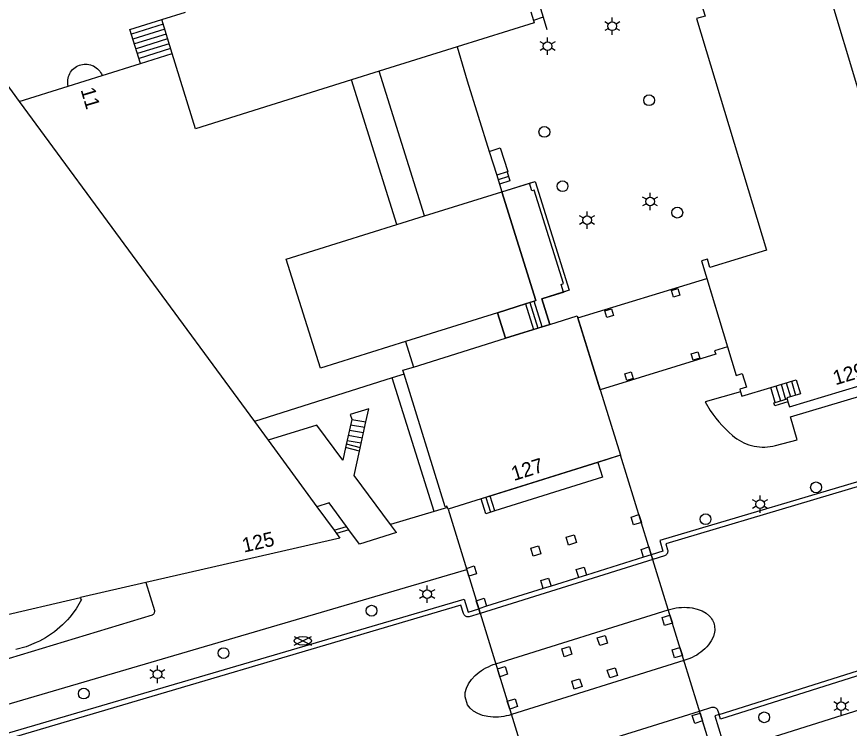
# Model space of a CAD drawing. Extents: x 122462 to 123306, y 485548 to 486417.
# Drawn here: x 122575 to 122661.2, y 486259.3 to 486332.9 of the extents above; entities that cross this region are included whole.
import ezdxf

# ---------------------------------------------------------------- set-up
doc = ezdxf.new("R2010")
doc.units = 0
for name, color, linetype in [('B-WE-IE-MEUBILAIR_WEGMEUBILAIR_VERKEERSBORD-S', 7, 'Continuous'), ('Level 1', 7, 'Continuous'), ('Level 10', 7, 'Continuous'), ('Level 14', 7, 'Continuous'), ('Level 15', 7, 'Continuous'), ('Level 17', 7, 'Continuous'), ('Level 21', 7, 'Continuous'), ('Level 22', 7, 'Continuous'), ('Level 30', 7, 'Continuous'), ('Level 31', 7, 'Continuous'), ('Level 33', 7, 'Continuous'), ('Level 34', 7, 'Continuous'), ('Level 50', 7, 'Continuous'), ('Level 52', 7, 'Continuous'), ('Level 53', 7, 'Continuous'), ('N-WE-AL-T25', 7, 'Continuous')]:
    doc.layers.add(name, color=color, linetype=linetype)

msp = doc.modelspace()

# ---------------------------------------------------------------- linework, layer by layer
at = {"layer": 'Level 1'}
for p, q in [((122590.024, 486332.588), (122592.479, 486333.354)), ((122628.222, 486333.387), (122628.502, 486332.485)), ((122591.084, 486329.067), (122590.024, 486332.588)), ((122587.819, 486328.047), (122591.084, 486329.067)), ((122583.843, 486326.805), (122587.819, 486328.047)), ((122575.278, 486324.101), (122580.352, 486325.686)), ((122623.917, 486318.926), (122624.685, 486316.471)), ((122624.685, 486316.471), (122624.977, 486315.535)), ((122624.977, 486315.535), (122625.22, 486314.758)), ((122627.649, 486303.155), (122624.758, 486302.243)), ((122628.573, 486303.447), (122627.649, 486303.155)), ((122624.758, 486302.243), (122625.585, 486299.613)), ((122625.585, 486299.613), (122628.487, 486300.516)), ((122628.487, 486300.516), (122629.402, 486300.8)), ((122629.402, 486300.8), (122630.182, 486301.043)), ((122613.875, 486295.506), (122599.625, 486290.987)), ((122615.102, 486295.895), (122613.875, 486295.506)), ((122654.735, 486293.334), (122654.824, 486293.037)), ((122599.625, 486290.987), (122601.034, 486289.065)), ((122601.034, 486289.065), (122606.08, 486282.182)), ((122635.157, 486286.772), (122624.021, 486283.285)), ((122624.021, 486283.285), (122623.085, 486282.992)), ((122606.08, 486282.182), (122607.853, 486279.764)), ((122607.853, 486279.764), (122608.104, 486279.422)), ((122588.374, 486274.34), (122581.598, 486272.789))]:
    msp.add_line(p, q, dxfattribs=at)
for points in [[(122664.619, 486317.012), (122659.289, 486334.67), (122669.606, 486352.743)], [(122647.122, 486341.393), (122646.07, 486339.549), (122646.913, 486339.07), (122645.426, 486336.465), (122645.227, 486336.482), (122645.174, 486335.843), (122645.373, 486335.826), (122646.243, 486332.943), (122645.37, 486332.679), (122652.605, 486308.708), (122646.756, 486306.943), (122646.499, 486307.789), (122645.89, 486307.62), (122649.469, 486295.759), (122650.102, 486295.951), (122650.522, 486294.563), (122649.85, 486294.36), (122649.931, 486294.059)], [(122628.502, 486332.485), (122628.576, 486332.249), (122620.579, 486329.742)], [(122566.553, 486269.322), (122558.125, 486267.38), (122560.961, 486282.861), (122569.869, 486331.482), (122575.278, 486324.101)], [(122620.579, 486329.742), (122621.629, 486326.239), (122623.917, 486318.926)], [(122580.352, 486325.686), (122580.319, 486325.85), (122580.301, 486326.017), (122580.298, 486326.184), (122580.311, 486326.351), (122580.338, 486326.516), (122580.381, 486326.678), (122580.438, 486326.836), (122580.51, 486326.987), (122580.594, 486327.132), (122580.692, 486327.268), (122580.802, 486327.394), (122580.922, 486327.511), (122581.053, 486327.615), (122581.193, 486327.708), (122581.34, 486327.787), (122581.495, 486327.852), (122581.654, 486327.903), (122581.818, 486327.94), (122581.984, 486327.961), (122582.151, 486327.967), (122582.318, 486327.958), (122582.484, 486327.934), (122582.647, 486327.894), (122582.805, 486327.84), (122582.958, 486327.772), (122583.104, 486327.69), (122583.242, 486327.596), (122583.371, 486327.488), (122583.49, 486327.37), (122583.597, 486327.242), (122583.692, 486327.104), (122583.774, 486326.958), (122583.843, 486326.805)], [(122654.824, 486293.037), (122654.979, 486292.519), (122662.302, 486294.73), (122700.189, 486306.17), (122700.175, 486306.219), (122708.219, 486308.64), (122707.959, 486309.519), (122707.814, 486309.477), (122702.979, 486325.239), (122701.792, 486324.887)], [(122625.22, 486314.758), (122628.739, 486303.499), (122628.573, 486303.447)], [(122630.182, 486301.043), (122632.999, 486301.92), (122637.509, 486287.509), (122635.157, 486286.772)], [(122619.591, 486282.092), (122619.537, 486282.227), (122619.367, 486282.174), (122615.102, 486295.895)], [(122653.04, 486294.528), (122655.681, 486295.323), (122656.12, 486293.867), (122654.703, 486293.44), (122654.735, 486293.334)], [(122649.931, 486294.059), (122650.059, 486293.63), (122653.04, 486294.528)], [(122623.085, 486282.992), (122619.66, 486281.92), (122619.591, 486282.092)], [(122608.104, 486279.422), (122608.458, 486278.939), (122588.374, 486274.34)], [(122581.598, 486272.789), (122581.662, 486272.555), (122581.73, 486272.574), (122581.167, 486271.636), (122580.5, 486270.771), (122580.26, 486270.494), (122580.009, 486270.227), (122579.749, 486269.969), (122579.48, 486269.721), (122579.201, 486269.483), (122578.914, 486269.256), (122578.618, 486269.039), (122578.315, 486268.834), (122578.004, 486268.64), (122577.686, 486268.458), (122577.362, 486268.288), (122577.031, 486268.13), (122575.983, 486267.707), (122574.932, 486267.404)]]:
    msp.add_lwpolyline(points, dxfattribs=at)
at = {"layer": 'Level 10'}
for points in [[(122625.585, 486299.613), (122624.758, 486302.243), (122628.739, 486303.499), (122625.22, 486314.758), (122628.681, 486315.839), (122632.194, 486304.568), (122629.357, 486303.679), (122630.182, 486301.043), (122625.585, 486299.613)], [(122635.388, 486294.285), (122633.065, 486301.709), (122646.444, 486305.784), (122648.577, 486298.719), (122647.238, 486298.316), (122647.346, 486297.964), (122635.388, 486294.285)], [(122649.086, 486250), (122637.509, 486287.509), (122619.66, 486281.92), (122629.509, 486250)]]:
    msp.add_lwpolyline(points, dxfattribs=at)
at = {"layer": 'Level 14'}
msp.add_lwpolyline([(122624.585, 486260.419), (122624.31, 486260.423), (122624.035, 486260.441), (122623.761, 486260.473), (122623.212, 486260.597), (122622.717, 486260.787), (122622.288, 486261.04), (122621.936, 486261.349), (122621.669, 486261.706), (122621.416, 486262.528), (122621.435, 486262.973), (122621.552, 486263.426), (122621.764, 486263.877), (122622.066, 486264.313), (122622.449, 486264.725), (122622.657, 486264.905), (122622.875, 486265.075), (122623.1, 486265.234), (122623.333, 486265.381), (122623.573, 486265.517), (122623.819, 486265.64), (122624.071, 486265.751), (122624.329, 486265.85), (122624.591, 486265.935), (122642.444, 486271.518), (122642.709, 486271.595), (122642.977, 486271.659), (122643.248, 486271.709), (122643.521, 486271.746), (122643.796, 486271.769), (122644.071, 486271.779), (122644.347, 486271.774), (122644.622, 486271.757), (122644.896, 486271.725), (122645.445, 486271.601), (122645.94, 486271.411), (122646.369, 486271.158), (122646.722, 486270.849), (122646.828, 486270.729), (122646.923, 486270.6), (122647.007, 486270.463), (122647.079, 486270.321), (122647.139, 486270.172), (122647.186, 486270.019), (122647.22, 486269.863), (122647.241, 486269.704), (122647.248, 486269.544), (122647.242, 486269.384), (122647.223, 486269.225), (122647.106, 486268.772), (122646.894, 486268.321), (122646.592, 486267.885), (122646.414, 486267.686), (122646.226, 486267.496), (122646.028, 486267.317), (122645.821, 486267.148), (122645.605, 486266.991), (122645.381, 486266.845), (122645.15, 486266.712), (122644.911, 486266.591), (122644.667, 486266.483), (122644.066, 486266.262), (122626.212, 486260.679), (122625.947, 486260.602), (122625.679, 486260.538), (122625.408, 486260.488), (122625.135, 486260.451), (122624.861, 486260.428), (122624.585, 486260.419)], dxfattribs=at)
at = {"layer": 'Level 15'}
for p, q in [((122640.687, 486277.213), (122639.876, 486276.96)), ((122640.687, 486277.213), (122640.835, 486276.735)), ((122640.835, 486276.735), (122622.982, 486271.151)), ((122639.876, 486276.96), (122633.988, 486275.118)), ((122633.176, 486274.864), (122630.312, 486273.969)), ((122633.988, 486275.118), (122633.176, 486274.864)), ((122629.501, 486273.714), (122623.646, 486271.884)), ((122630.312, 486273.969), (122629.501, 486273.714)), ((122623.646, 486271.884), (122622.834, 486271.63)), ((122622.982, 486271.151), (122622.834, 486271.63))]:
    msp.add_line(p, q, dxfattribs=at)
for points in [[(122731.082, 486307.081), (122671.716, 486289.094), (122672.116, 486287.776), (122665.051, 486285.671), (122641.584, 486278.678), (122641.891, 486277.59), (122640.687, 486277.213)], [(122647.698, 486260.681), (122684.849, 486272.428), (122757.048, 486295.256)], [(122672.74, 486287.44), (122642.199, 486278.339), (122642.372, 486277.724), (122642.388, 486277.64), (122642.389, 486277.555), (122642.376, 486277.47), (122642.348, 486277.389), (122642.308, 486277.314), (122642.255, 486277.247), (122642.191, 486277.19), (122642.119, 486277.145), (122642.04, 486277.112), (122640.835, 486276.735)], [(122725.93, 486284.893), (122710.139, 486279.9), (122647.848, 486260.204), (122647.698, 486260.681)], [(122550.196, 486251.234), (122550.057, 486251.714), (122621.32, 486272.63), (122621.725, 486271.283), (122622.834, 486271.63)], [(122622.982, 486271.151), (122621.848, 486270.798), (122621.764, 486270.784), (122621.68, 486270.784), (122621.596, 486270.799), (122621.516, 486270.827), (122621.442, 486270.869), (122621.377, 486270.922), (122621.321, 486270.986), (122621.277, 486271.059), (122621.246, 486271.138), (122620.984, 486272.01), (122574.983, 486258.42), (122550.196, 486251.234)]]:
    msp.add_lwpolyline(points, dxfattribs=at)
at = {"layer": 'Level 17'}
for p, q in [((122618.198, 486281.678), (122613.875, 486295.506)), ((122618.198, 486281.678), (122613.684, 486280.337)), ((122619.591, 486282.092), (122618.198, 486281.678)), ((122614.299, 486279.508), (122610.483, 486278.317)), ((122645.739, 486260.839), (122645.676, 486261.045)), ((122646.771, 486257.493), (122645.99, 486260.026))]:
    msp.add_line(p, q, dxfattribs=at)
for points in [[(122649.931, 486294.059), (122646.259, 486293.041), (122646.759, 486292.151), (122647.054, 486291.748), (122647.362, 486291.355), (122647.682, 486290.972), (122648.014, 486290.599), (122648.358, 486290.237), (122648.713, 486289.886), (122649.079, 486289.546), (122649.297, 486289.371), (122649.525, 486289.208), (122649.761, 486289.058), (122650.005, 486288.922), (122650.257, 486288.799), (122650.515, 486288.691), (122650.779, 486288.598), (122651.048, 486288.52), (122651.32, 486288.457), (122651.596, 486288.409), (122651.874, 486288.377), (122652.154, 486288.36), (122652.433, 486288.359), (122652.713, 486288.374), (122652.991, 486288.405), (122653.267, 486288.451), (122653.54, 486288.513), (122655.775, 486289.108), (122655.079, 486291.467), (122662.602, 486293.74)], [(122647.698, 486260.681), (122647.254, 486260.541), (122648.404, 486256.843), (122711.12, 486276.603), (122725.537, 486281.145), (122725.675, 486281.196), (122725.808, 486281.26), (122725.933, 486281.337), (122726.05, 486281.426), (122726.158, 486281.526), (122726.256, 486281.637), (122726.343, 486281.756), (122726.417, 486281.883), (122726.478, 486282.017), (122726.527, 486282.156), (122726.561, 486282.299), (122726.581, 486282.445), (122726.586, 486282.592), (122726.578, 486282.739), (122726.554, 486282.885), (122726.517, 486283.027), (122725.93, 486284.893)], [(122557.976, 486257.034), (122621.577, 486275.701)], [(122588.374, 486274.34), (122589.263, 486271.445), (122589.271, 486271.373), (122589.267, 486271.301), (122589.251, 486271.231), (122589.224, 486271.164), (122589.185, 486271.103), (122589.136, 486271.05), (122589.08, 486271.005), (122589.016, 486270.971), (122557.112, 486261.311)], [(122626.563, 486254.069), (122626.428, 486254.502), (122626.41, 486254.587), (122626.406, 486254.674), (122626.418, 486254.76), (122626.445, 486254.843), (122626.485, 486254.92), (122626.538, 486254.989), (122626.602, 486255.048), (122626.676, 486255.095), (122626.756, 486255.128), (122645.676, 486261.045)], [(122645.676, 486261.045), (122646.937, 486261.439), (122647.017, 486261.457), (122647.099, 486261.462), (122647.18, 486261.454), (122647.259, 486261.432), (122647.333, 486261.398), (122647.401, 486261.352), (122647.46, 486261.295), (122647.509, 486261.23), (122647.547, 486261.157), (122647.698, 486260.681)]]:
    msp.add_lwpolyline(points, dxfattribs=at)
at = {"layer": 'Level 21'}
msp.add_line((122653.511, 486292.965), (122654.735, 486293.334), dxfattribs=at)
for points in [[(122628.078, 486315.65), (122628.681, 486315.839), (122632.194, 486304.568), (122631.603, 486304.383)], [(122631.603, 486304.383), (122631.353, 486305.184), (122631.591, 486305.258), (122628.564, 486314.93), (122628.326, 486314.856), (122628.078, 486315.65)], [(122654.824, 486293.037), (122653.456, 486292.624), (122653.367, 486292.921), (122653.511, 486292.965)]]:
    msp.add_lwpolyline(points, dxfattribs=at)
at = {"layer": 'Level 22'}
for p, q in [((122629.21, 486333.714), (122629.491, 486332.815)), ((122629.491, 486332.815), (122629.883, 486331.562)), ((122609.681, 486291.203), (122609.038, 486288.312)), ((122610.485, 486287.944), (122611.151, 486290.952)), ((122609.392, 486279.804), (122609.141, 486280.146)), ((122610.483, 486278.317), (122609.392, 486279.804)), ((122614.299, 486279.508), (122613.684, 486280.337))]:
    msp.add_line(p, q, dxfattribs=at)
for points in [[(122611.151, 486290.952), (122611.451, 486292.309), (122609.522, 486291.713), (122609.688, 486291.235), (122609.681, 486291.203)], [(122609.038, 486288.312), (122608.748, 486287.007), (122606.085, 486290.62), (122601.034, 486289.065)], [(122613.684, 486280.337), (122609.922, 486285.402), (122610.485, 486287.944)], [(122609.141, 486280.146), (122607.356, 486282.58), (122606.08, 486282.182)]]:
    msp.add_lwpolyline(points, dxfattribs=at)
at = {"layer": 'Level 30'}
for p, q in [((122625.751, 486316.817), (122624.685, 486316.471)), ((122625.22, 486314.758), (122628.078, 486315.65)), ((122627.649, 486303.155), (122628.487, 486300.516)), ((122629.402, 486300.8), (122628.573, 486303.447)), ((122624.499, 486281.76), (122624.021, 486283.285))]:
    msp.add_line(p, q, dxfattribs=at)
for points in [[(122623.917, 486318.926), (122625.03, 486319.3), (122625.832, 486316.843), (122625.751, 486316.817)], [(122630.182, 486301.043), (122629.357, 486303.679), (122631.603, 486304.383)], [(122635.157, 486286.772), (122635.635, 486285.246), (122624.499, 486281.76)]]:
    msp.add_lwpolyline(points, dxfattribs=at)
at = {"layer": 'Level 31'}
for p, q in [((122629.491, 486332.815), (122628.502, 486332.485)), ((122653.511, 486292.965), (122653.04, 486294.528)), ((122609.681, 486291.203), (122611.151, 486290.952)), ((122610.485, 486287.944), (122609.038, 486288.312)), ((122607.853, 486279.764), (122609.141, 486280.146)), ((122609.392, 486279.804), (122608.104, 486279.422))]:
    msp.add_line(p, q, dxfattribs=at)
for points in [[(122587.819, 486328.047), (122586.731, 486331.559), (122590.024, 486332.588)], [(122625.751, 486316.817), (122626.061, 486315.886), (122624.977, 486315.535)], [(122624.499, 486281.76), (122623.563, 486281.466), (122623.085, 486282.992)]]:
    msp.add_lwpolyline(points, dxfattribs=at)
at = {"layer": 'Level 33'}
for p, q in [((122590.175, 486332.085), (122586.888, 486331.058)), ((122590.327, 486331.582), (122587.045, 486330.556)), ((122590.479, 486331.078), (122587.202, 486330.054)), ((122590.63, 486330.574), (122587.359, 486329.552)), ((122590.782, 486330.072), (122587.515, 486329.051)), ((122590.933, 486329.568), (122587.672, 486328.549)), ((122625.91, 486316.353), (122624.837, 486316.005)), ((122628.107, 486303.301), (122628.945, 486300.662)), ((122653.577, 486294.69), (122654.048, 486293.127)), ((122654.113, 486294.852), (122654.584, 486293.289)), ((122654.649, 486295.013), (122655.088, 486293.556)), ((122655.185, 486295.174), (122655.624, 486293.718)), ((122609.44, 486290.12), (122610.911, 486289.868)), ((122609.561, 486290.662), (122611.031, 486290.411)), ((122609.319, 486289.577), (122610.791, 486289.325)), ((122609.119, 486288.674), (122610.565, 486288.306)), ((122609.199, 486289.034), (122610.671, 486288.782)), ((122623.553, 486283.139), (122624.031, 486281.613))]:
    msp.add_line(p, q, dxfattribs=at)
at = {"layer": 'Level 34'}
msp.add_line((122645.739, 486260.839), (122645.99, 486260.026), dxfattribs=at)
for points in [[(122642.982, 486303.87), (122642.768, 486304.553), (122643.436, 486304.762), (122643.65, 486304.079), (122642.982, 486303.87)], [(122636.096, 486301.77), (122635.882, 486302.453), (122636.55, 486302.662), (122636.764, 486301.979), (122636.096, 486301.77)], [(122645.03, 486297.329), (122644.816, 486298.012), (122645.484, 486298.221), (122645.698, 486297.538), (122645.03, 486297.329)], [(122638.143, 486295.231), (122637.929, 486295.914), (122638.597, 486296.123), (122638.811, 486295.44), (122638.143, 486295.231)], [(122638.844, 486280.306), (122638.593, 486281.118), (122639.404, 486281.371), (122639.655, 486280.558), (122638.844, 486280.306)], [(122632.132, 486278.216), (122631.879, 486279.028), (122632.691, 486279.281), (122632.944, 486278.469), (122632.132, 486278.216)], [(122628.457, 486277.072), (122628.204, 486277.884), (122629.015, 486278.136), (122629.268, 486277.324), (122628.457, 486277.072)], [(122639.876, 486276.96), (122639.625, 486277.772), (122640.437, 486278.025), (122640.687, 486277.213)], [(122621.577, 486275.701), (122621.543, 486275.81), (122622.356, 486276.062), (122622.606, 486275.25), (122621.794, 486274.998), (122621.577, 486275.701)], [(122633.176, 486274.864), (122632.921, 486275.685), (122633.733, 486275.938), (122633.988, 486275.118)], [(122629.501, 486273.714), (122629.244, 486274.54), (122630.056, 486274.793), (122630.312, 486273.969)], [(122622.834, 486271.63), (122622.576, 486272.464), (122623.388, 486272.717), (122623.646, 486271.884)], [(122642.053, 486269.905), (122641.802, 486270.717), (122642.614, 486270.97), (122642.864, 486270.157), (122642.053, 486269.905)], [(122635.341, 486267.815), (122635.088, 486268.627), (122635.9, 486268.88), (122636.153, 486268.068), (122635.341, 486267.815)], [(122631.666, 486266.671), (122631.413, 486267.483), (122632.224, 486267.735), (122632.477, 486266.923), (122631.666, 486266.671)], [(122643.085, 486266.559), (122642.834, 486267.371), (122643.646, 486267.624), (122643.896, 486266.812), (122643.085, 486266.559)], [(122625.004, 486264.597), (122624.752, 486265.409), (122625.565, 486265.661), (122625.815, 486264.849), (122625.004, 486264.597)], [(122636.382, 486264.472), (122636.13, 486265.284), (122636.942, 486265.537), (122637.195, 486264.725), (122636.382, 486264.472)], [(122632.706, 486263.328), (122632.453, 486264.139), (122633.265, 486264.392), (122633.517, 486263.581), (122632.706, 486263.328)], [(122626.036, 486261.252), (122625.785, 486262.063), (122626.597, 486262.316), (122626.848, 486261.504), (122626.036, 486261.252)], [(122645.99, 486260.026), (122645.179, 486259.774), (122644.928, 486260.586), (122645.739, 486260.839)]]:
    msp.add_lwpolyline(points, dxfattribs=at)
at = {"layer": 'Level 50'}
for p, q in [((122636.257, 486332.103), (122635.867, 486332.328)), ((122636.647, 486332.328), (122636.647, 486332.778)), ((122637.426, 486332.328), (122637.036, 486332.103)), ((122636.257, 486331.653), (122635.867, 486331.428)), ((122636.647, 486330.978), (122636.647, 486331.428)), ((122637.426, 486331.428), (122637.036, 486331.653)), ((122629.954, 486330.28), (122629.954, 486330.73)), ((122629.564, 486330.055), (122629.174, 486330.28)), ((122630.733, 486330.28), (122630.343, 486330.055)), ((122629.564, 486329.605), (122629.174, 486329.38)), ((122629.954, 486328.93), (122629.954, 486329.38)), ((122630.733, 486329.38), (122630.343, 486329.605)), ((122640.172, 486313.98), (122639.782, 486314.205)), ((122640.562, 486314.205), (122640.562, 486314.655)), ((122641.341, 486314.205), (122640.951, 486313.98)), ((122640.172, 486313.53), (122639.782, 486313.305)), ((122641.341, 486313.305), (122640.951, 486313.53)), ((122634.038, 486312.278), (122634.038, 486312.728)), ((122640.562, 486312.855), (122640.562, 486313.305)), ((122633.648, 486312.053), (122633.258, 486312.278)), ((122634.817, 486312.278), (122634.427, 486312.053)), ((122633.648, 486311.603), (122633.258, 486311.378)), ((122634.038, 486310.928), (122634.038, 486311.378)), ((122634.817, 486311.378), (122634.427, 486311.603)), ((122651.939, 486282.906), (122651.939, 486283.356)), ((122651.549, 486282.681), (122651.159, 486282.906)), ((122652.718, 486282.906), (122652.328, 486282.681)), ((122651.549, 486282.231), (122651.159, 486282.006)), ((122651.939, 486281.556), (122651.939, 486282.006)), ((122652.718, 486282.006), (122652.328, 486282.231)), ((122617.488, 486273.594), (122617.488, 486274.044)), ((122617.098, 486273.369), (122616.708, 486273.594)), ((122617.098, 486272.919), (122616.708, 486272.694)), ((122618.267, 486273.594), (122617.877, 486273.369)), ((122618.267, 486272.694), (122617.877, 486272.919)), ((122617.488, 486272.244), (122617.488, 486272.694)), ((122589.178, 486265.076), (122588.788, 486265.301)), ((122589.568, 486265.301), (122589.568, 486265.751)), ((122590.347, 486265.301), (122589.957, 486265.076)), ((122589.178, 486264.626), (122588.788, 486264.401)), ((122589.568, 486263.951), (122589.568, 486264.401)), ((122590.347, 486264.401), (122589.957, 486264.626)), ((122659.953, 486261.774), (122659.563, 486261.999)), ((122660.343, 486261.999), (122660.343, 486262.449)), ((122661.122, 486261.999), (122660.732, 486261.774)), ((122659.953, 486261.324), (122659.563, 486261.099)), ((122660.343, 486260.649), (122660.343, 486261.099)), ((122661.122, 486261.099), (122660.732, 486261.324))]:
    msp.add_line(p, q, dxfattribs=at)
for centre in [(122636.647, 486331.878), (122629.954, 486329.83), (122640.562, 486313.755), (122634.038, 486311.828), (122651.939, 486282.456), (122617.488, 486273.144), (122589.568, 486264.851), (122660.343, 486261.549)]:
    msp.add_circle(centre, 0.45, dxfattribs=at)
at = {"layer": 'Level 52'}
for p, q in [((122603.731, 486267.862), (122605.512, 486268.752)), ((122603.731, 486268.752), (122605.512, 486267.862))]:
    msp.add_line(p, q, dxfattribs=at)
msp.add_ellipse((122604.621, 486268.305), major_axis=(0.89, 0), ratio=0.5, dxfattribs=at)
at = {"layer": 'Level 53'}
for centre in [(122640.455, 486324.23), (122629.622, 486320.953), (122631.498, 486315.339), (122643.374, 486312.603), (122657.736, 486284.187), (122646.302, 486280.893), (122611.735, 486271.429), (122596.414, 486267.043), (122581.956, 486262.857), (122652.369, 486260.4)]:
    msp.add_circle(centre, 0.56, dxfattribs=at)
at = {"layer": 'N-WE-AL-T25'}
for p, q in [((122620.579, 486329.742), (122612.538, 486327.226)), ((122612.538, 486327.226), (122609.675, 486326.33)), ((122617.222, 486312.256), (122612.538, 486327.226)), ((122580.352, 486325.686), (122583.843, 486326.805)), ((122614.359, 486311.36), (122609.675, 486326.33)), ((122575.278, 486324.101), (122599.625, 486290.987)), ((122617.222, 486312.256), (122625.22, 486314.758)), ((122614.359, 486311.36), (122617.222, 486312.256)), ((122624.758, 486302.243), (122615.244, 486299.266)), ((122616.067, 486296.635), (122625.585, 486299.613)), ((122615.244, 486299.266), (122616.067, 486296.635)), ((122566.553, 486269.322), (122581.598, 486272.789))]:
    msp.add_line(p, q, dxfattribs=at)
for points in [[(122609.675, 486326.33), (122593.522, 486321.276), (122591.084, 486329.067)], [(122615.244, 486299.266), (122606.433, 486296.509), (122602.907, 486307.777), (122614.359, 486311.36)], [(122615.102, 486295.895), (122614.978, 486296.294), (122616.067, 486296.635)]]:
    msp.add_lwpolyline(points, dxfattribs=at)

# ---------------------------------------------------------------- texts
at = {"layer": 'B-WE-IE-MEUBILAIR_WEGMEUBILAIR_VERKEERSBORD-S'}
for s, rotation, p in [('11', 286.56816, (122581.61, 486325.318)), ('129', 16.80573, (122659.742, 486294.741)), ('127', 17.39151, (122626.464, 486284.837)), ('125', 12.90241, (122598.528, 486277.436))]:
    msp.add_text(s, height=1.5, rotation=rotation, dxfattribs=at).set_placement(p)

doc.saveas('drawing.dxf')
